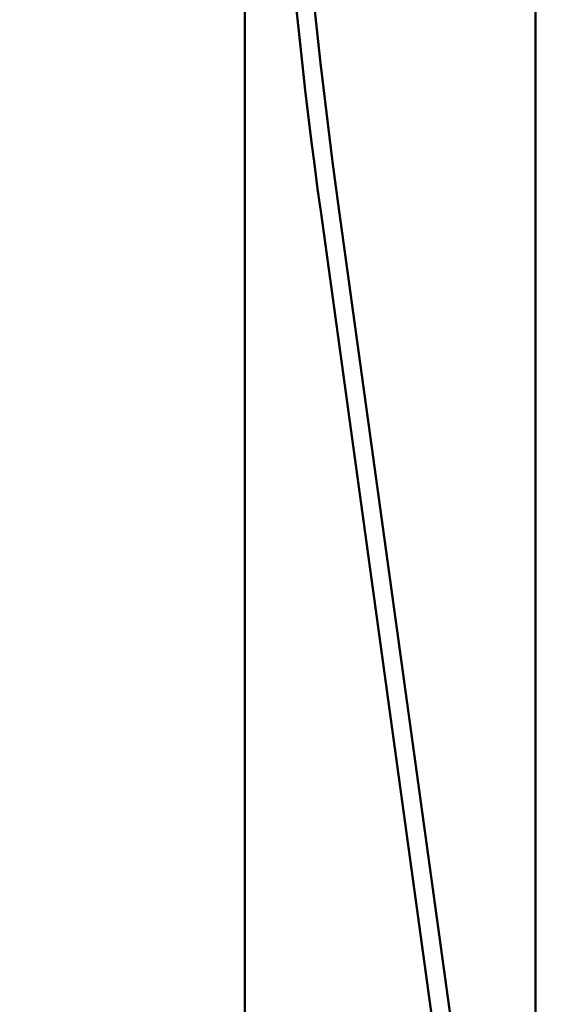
# Model space of a CAD drawing. Header units: inches. Extents: x 0.2 to 58.8, y 1.7 to 68.8.
# Tile 278 of 283: x 52.4 to 54.3, y 53.7 to 57.1. Entities that reach past the tile are written whole.
import ezdxf

# ---------------------------------------------------------------- set-up
doc = ezdxf.new("R2010")
doc.units = ezdxf.units.IN
doc.header["$MEASUREMENT"] = 0
doc.layers.add('Dimension (ANSI)', color=7, linetype='Continuous', lineweight=25)
doc.layers.add('Visible (ANSI)', color=7, linetype='Continuous', lineweight=50)
doc.styles.add('Note Text (ANSI)', font='tahoma.ttf')
doc.dimstyles.new('Default (ANSI)', dxfattribs={"dimtxt": 0.5, "dimasz": 0.098425, "dimexe": 0.125, "dimexo": 0.0625, "dimgap": 0.031496, "dimtad": 0, "dimtih": 1, "dimtoh": 1, "dimrnd": 1e-08, "dimzin": 4, "dimdsep": 46, "dimtxsty": 'Note Text (ANSI)', "dimcen": 0.09, "dimdle": 0.393701, "dimclrd": 256, "dimclre": 256, "dimclrt": 256, "dimadec": 0, "dimazin": 1, "dimtfac": 1, "dimtofl": 0, "dimtmove": 0, "dimatfit": 3, "dimfxl": 1, "dimtolj": 1, "dimtzin": 4, "dimlwd": -1, "dimlwe": -1, "dimarcsym": 0})

# ---------------------------------------------------------------- blocks, each defined once
blk = doc.blocks.new('*D10')
at = {"layer": 'Defpoints', "color": 0}
for p in [(53.6854, 65.0122), (49.0566, 40.8796), (56.9137, 40.8796)]:
    blk.add_point(p, dxfattribs=at)
at = {"layer": 'Dimension (ANSI)'}
for p, q in [((53.7479, 65.0122), (57.0387, 65.0122)), ((56.9137, 64.9138), (56.9137, 55.1839)), ((56.9137, 40.978), (56.9137, 54.4668)), ((49.1191, 40.8796), (57.0387, 40.8796))]:
    blk.add_line(p, q, dxfattribs=at)
for points in [[(56.8973, 64.9138), (56.9301, 64.9138), (56.9137, 65.0122)], [(56.8973, 40.978), (56.9301, 40.978), (56.9137, 40.8796)]]:
    blk.add_solid(points, dxfattribs=at)
at = {"layer": 'Dimension (ANSI)', "insert": (54.8793, 55.1524), "char_height": 0.5, "attachment_point": 1, "style": 'Note Text (ANSI)'}
blk.add_mtext('\\A1;24.13 [613.0]', dxfattribs=at)

msp = doc.modelspace()

# ---------------------------------------------------------------- linework, layer by layer
at = {"layer": 'Visible (ANSI)'}
for p, q in [((53.1829, 42.9622), (53.1829, 60.1822)), ((54.1829, 60.1822), (54.1829, 43.2522)), ((53.9526, 52.7604), (53.4448, 56.4391)), ((53.5072, 56.4477), (54.015, 52.769))]:
    msp.add_line(p, q, dxfattribs=at)
for radius in [20.0315, 19.9685]:
    msp.add_arc((73.2881, 59.1783), radius, 180, 187.85963, dxfattribs=at)

# ---------------------------------------------------------------- dimensions: what is measured, and where the dimension line sits
at = {"layer": 'Dimension (ANSI)'}
dim = msp.add_linear_dim(base=(56.9137, 40.8796), p1=(53.6854, 65.0122), p2=(49.0566, 40.8796), angle=90, dimstyle='Default (ANSI)', override={"dimdec": 2, "dimtp": 0, "dimtm": 0, "dimtdec": 2, "dimatfit": 1}, dxfattribs=at)
dim.commit()
dim.dimension.update_dxf_attribs({"geometry": '*D10', "text_midpoint": (56.9137, 54.8253), "dimtype": 160})

doc.saveas('drawing.dxf')
